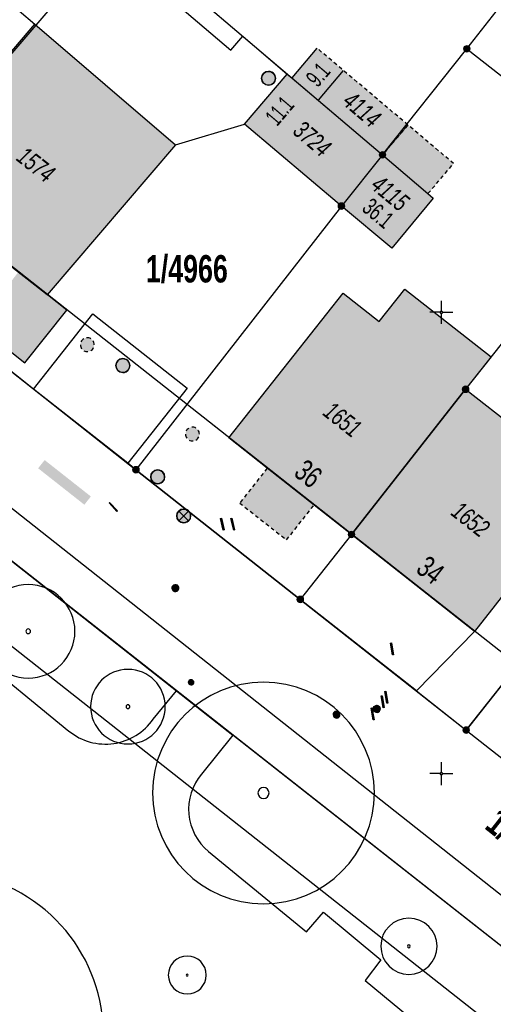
# Model space of a CAD drawing. Header units: metres. Extents: x 2695560 to 2696939, y 1260491 to 1262050.
# Tile 631 of 656: x 2696103 to 2696129, y 1261062 to 1261116. Entities that reach past the tile are written whole.
import ezdxf

# ---------------------------------------------------------------- set-up
doc = ezdxf.new("R2010")
doc.units = ezdxf.units.M
doc.linetypes.add('AUSGEZOGEN', pattern=[0])
doc.linetypes.add('VERDECKT2_S2', pattern=[0.36, 0.2, -0.16])
for name, color, linetype in [('XR$1$AV_Flächen (EO)', 7, 'AUSGEZOGEN'), ('XR$1$AV_Gebäudeflächen (BB)', 7, 'AUSGEZOGEN'), ('XR$1$AV_Gebäudeflächen (EO)', 7, 'AUSGEZOGEN'), ('XR$1$AV_Grenzpunkte', 7, 'AUSGEZOGEN'), ('XR$1$AV_Grundstück-Nr.', 7, 'AUSGEZOGEN'), ('XR$1$AV_Haus-Nr.', 7, 'AUSGEZOGEN'), ('XR$1$AV_Koordinatennetzpunkte', 7, 'AUSGEZOGEN'), ('XR$1$AV_Linien (BB)', 7, 'AUSGEZOGEN'), ('XR$1$AV_Linien (EO)', 7, 'AUSGEZOGEN'), ('XR$1$AV_Versicherung-Nr.', 7, 'AUSGEZOGEN'), ('XR$1$AW_LK_Schachtdeckel', 24, 'AUSGEZOGEN'), ('XR$1$AW_LK_Zwischenpunkt', 24, 'AUSGEZOGEN'), ('XR$1$EW_LK_Knoten', 1, 'AUSGEZOGEN'), ('XR$1$GA_LK_Absperrarmatur', 32, 'AUSGEZOGEN'), ('XR$1$GA_LK_Rohrleitungsteil', 32, 'AUSGEZOGEN'), ('XR$1$GR_Baum', 94, 'AUSGEZOGEN'), ('XR$1$Liegenschaftsgrenzen', 7, 'AUSGEZOGEN'), ('XR$1$PFAV', 255, 'AUSGEZOGEN'), ('XR$1$PFAW', 255, 'AUSGEZOGEN'), ('XR$1$PFEW', 255, 'AUSGEZOGEN'), ('XR$1$PFGA', 255, 'AUSGEZOGEN'), ('XR$1$PFWA', 255, 'AUSGEZOGEN'), ('XR$1$RAEW', 8, 'AUSGEZOGEN'), ('XR$1$RP_Abstandslinie', 7, 'AUSGEZOGEN'), ('XR$1$WA_LK_Absperrarmatur', 171, 'AUSGEZOGEN'), ('XR$1$WA_LK_Rohrleitungsteil', 171, 'AUSGEZOGEN')]:
    doc.layers.add(name, color=color, linetype=linetype)
doc.styles.add('ARIAL', font='arial.ttf')

# ---------------------------------------------------------------- blocks, each defined once
blk = doc.blocks.new('COMPLEXOBJECT_30')
at = {"layer": 'XR$1$AV_Linien (BB)', "color": 7, "linetype": 'AUSGEZOGEN', "transparency": 33554687}
for p, q in [((6071.351, 11085.468), (6072.466, 11084.499)), ((6109.39, 11077.952), (6110.651, 11079.489))]:
    blk.add_line(p, q, dxfattribs=at)
blk.add_lwpolyline([(6076.422, 11084.772), (6080.035, 11089.091), (6079.057, 11089.912), (6084.113, 11096.081), (6090.255, 11091.07), (6089.425, 11090.048), (6096.374, 11084.246), (6097.214, 11085.277), (6100.208, 11082.696), (6099.432, 11081.709), (6104.828, 11077.301)], dxfattribs=at)
for centre, radius, start, end in [((6074.321, 11086.414), 2.666, 225.9066, 321.9887), ((6106.809, 11079.729), 3.134, 230.7945, 325.4481)]:
    blk.add_arc(centre, radius, start, end, dxfattribs=at)
blk = doc.blocks.new('COMPLEXOBJECT_219')
at = {"layer": 'XR$1$AV_Linien (BB)', "color": 7, "linetype": 'AUSGEZOGEN', "transparency": 33554687}
blk.add_line((6087.55, 11097.66), (6110.651, 11079.489), dxfattribs=at)
blk.add_arc((6084.725, 11094.156), 4.501, 51.1256, 140.151, dxfattribs=at)
blk = doc.blocks.new('COMPLEXOBJECT_252')
at = {"layer": 'XR$1$AV_Linien (BB)', "color": 7, "linetype": 'AUSGEZOGEN', "transparency": 33554687}
blk.add_line((6113.716, 11077.078), (6112.011, 11074.972), dxfattribs=at)
blk.add_lwpolyline([(6112.388, 11070.782), (6117.703, 11066.42), (6118.624, 11067.495), (6121.735, 11064.904), (6120.876, 11063.783), (6127.667, 11058.163), (6128.488, 11059.158), (6132.808, 11055.599), (6129.614, 11051.726), (6132.013, 11050.02), (6138.128, 11057.875)], dxfattribs=at)
blk.add_arc((6114.275, 11073.064), 2.961, 139.877, 230.4059, dxfattribs=at)
blk = doc.blocks.new('COMPLEXOBJECT_275')
at = {"layer": 'XR$1$AV_Linien (BB)', "color": 7, "linetype": 'AUSGEZOGEN', "transparency": 33554687}
for centre, radius, start, end in [((6097.898, 11060.873), 8.785, 261.0901, 230.451), ((6097.887, 11060.849), 8.759, 230.4055, 261.1357)]:
    blk.add_arc(centre, radius, start, end, dxfattribs=at)
blk = doc.blocks.new('COMPLEXOBJECT_373')
at = {"layer": 'XR$1$AV_Linien (BB)', "color": 7, "linetype": 'AUSGEZOGEN', "transparency": 33554687}
blk.add_line((6102.915, 11095.837), (6092.31, 11104.19), dxfattribs=at)
blk.add_arc((6095.101, 11107.718), 4.499, 145.5982, 231.6571, dxfattribs=at)
blk = doc.blocks.new('COMPLEXOBJECT_741')
at = {"layer": 'XR$1$AV_Linien (BB)', "color": 7, "linetype": 'AUSGEZOGEN', "transparency": 33554687}
blk.add_lwpolyline([(6088.704, 11099.658), (6147.236, 11053.415), (6148.646, 11053.193), (6191.449, 11019.447)], dxfattribs=at)
blk = doc.blocks.new('COMPLEXOBJECT_1281')
at = {"layer": 'XR$1$Liegenschaftsgrenzen', "color": 7, "linetype": 'AUSGEZOGEN', "transparency": 33554687}
blk.add_line((6092.31, 11104.19), (6108.46, 11091.47), dxfattribs=at)
blk.add_arc((6095.101, 11107.718), 4.499, 145.5982, 231.6571, dxfattribs=at)
blk = doc.blocks.new('COMPLEXOBJECT_1289')
at = {"layer": 'XR$1$Liegenschaftsgrenzen', "color": 7, "linetype": 'AUSGEZOGEN', "transparency": 33554687}
blk.add_lwpolyline([(6149.759, 11049.766), (6134.64, 11060.62), (6087.55, 11097.66)], dxfattribs=at)
blk = doc.blocks.new('COMPLEXOBJECT_1290')
at = {"layer": 'XR$1$Liegenschaftsgrenzen', "color": 7, "linetype": 'AUSGEZOGEN', "transparency": 33554687}
blk.add_line((6091.68, 11110.64), (6103.32, 11124.26), dxfattribs=at)
blk.add_arc((6094.876, 11107.891), 4.215, 139.3009, 145.8101, dxfattribs=at)
blk = doc.blocks.new('BAV15')
at = {"layer": 'XR$1$PFAV', "transparency": 33554687}
blk.add_hatch(color=7, dxfattribs=at).paths.add_polyline_path([(0.5, 0), (0.49, 0.1), (0.46, 0.2), (0.41, 0.29), (0.34, 0.36), (0.26, 0.42), (0.17, 0.47), (0.08, 0.49), (-0.03, 0.5), (-0.13, 0.48), (-0.22, 0.45), (-0.31, 0.4), (-0.38, 0.33), (-0.44, 0.24), (-0.48, 0.15), (-0.5, 0.05), (-0.5, -0.05), (-0.48, -0.15), (-0.44, -0.24), (-0.38, -0.33), (-0.31, -0.4), (-0.22, -0.45), (-0.13, -0.48), (-0.03, -0.5), (0.08, -0.49), (0.17, -0.47), (0.26, -0.42), (0.34, -0.36), (0.41, -0.29), (0.46, -0.2), (0.49, -0.1)])
at = {"color": 7, "transparency": 33554687}
for start, end in [(90, 270), (270, 90)]:
    blk.add_arc((0, 0), 0.5, start, end, dxfattribs=at)
at = {"layer": 'XR$1$PFAV', "transparency": 33554687}
blk.add_circle((0, 0), 0.5, dxfattribs=at)
blk = doc.blocks.new('BAV2041')
at = {"color": 7, "transparency": 33554687}
for p, q in [((0, 0.5), (0, 0.05)), ((-0.05, 0), (-0.5, 0)), ((0.05, 0), (0.5, 0)), ((0, -0.05), (0, -0.5))]:
    blk.add_line(p, q, dxfattribs=at)
blk.add_circle((0, 0), 0.05, dxfattribs=at)
for start, end in [(90, 270), (270, 90)]:
    blk.add_arc((0, 0), 0.05, start, end, dxfattribs=at)
blk = doc.blocks.new('WBGR1')
at = {"color": 94, "transparency": 33554687}
for radius, start, end in [(1, 90, 270), (1, 270, 90), (0.05, 90, 270), (0.05, 270, 90)]:
    blk.add_arc((0, 0), radius, start, end, dxfattribs=at)
blk = doc.blocks.new('BAW2092')
at = {"true_color": 0x000000, "transparency": 33554687}
blk.add_hatch(color=18, dxfattribs=at).paths.add_polyline_path([(-0.03, 0.5), (-0.03, -0.5), (0.03, -0.5), (0.03, 0.5)])
at = {"transparency": 33554687}
blk.add_lwpolyline([(-0.03, 0.5), (0.03, 0.5), (0.03, -0.5), (-0.03, -0.5), (-0.03, 0.5)], close=True, dxfattribs=at)
blk = doc.blocks.new('BAW2095')
at = {"layer": 'XR$1$PFAW', "lineweight": 25, "transparency": 33554687}
blk.add_hatch(color=7, dxfattribs=at).paths.add_polyline_path([(0.497, 0.005), (0.487, 0.106), (0.457, 0.202), (0.408, 0.291), (0.342, 0.368), (0.262, 0.429), (0.171, 0.474), (0.073, 0.499), (-0.028, 0.505), (-0.128, 0.489), (-0.223, 0.454), (-0.309, 0.401), (-0.382, 0.331), (-0.44, 0.248), (-0.48, 0.155), (-0.5, 0.056), (-0.5, -0.045), (-0.48, -0.145), (-0.44, -0.237), (-0.382, -0.321), (-0.309, -0.39), (-0.223, -0.444), (-0.128, -0.479), (-0.028, -0.494), (0.073, -0.489), (0.171, -0.464), (0.262, -0.419), (0.342, -0.357), (0.408, -0.28), (0.457, -0.192), (0.487, -0.095)])
at = {"lineweight": 25, "transparency": 33554687}
for centre, radius, start, end in [((-0.002, 0.002), 0.5, 180.05205, 215.91205), ((0, 0), 0.504, 120.12713, 155.91328), ((-0.003, 0.002), 0.501, 60.02854, 95.96986), ((-0.014, -0.001), 0.511, 0.41441, 35.56352), ((-0.006, -0.008), 0.488, 239.68027, 276.58991), ((-0.003, 0.005), 0.501, 300.03838, 335.76066)]:
    blk.add_arc(centre, radius, start, end, dxfattribs=at)
blk = doc.blocks.new('BAW2088')
at = {"layer": 'XR$1$PFAW', "transparency": 33554687}
blk.add_hatch(color=253, dxfattribs=at).paths.add_polyline_path([(0.51, 0), (0.5, 0.101), (0.47, 0.197), (0.421, 0.286), (0.355, 0.362), (0.275, 0.424), (0.184, 0.469), (0.086, 0.494), (-0.015, 0.499), (-0.115, 0.484), (-0.21, 0.449), (-0.296, 0.395), (-0.369, 0.326), (-0.427, 0.243), (-0.467, 0.15), (-0.487, 0.051), (-0.487, -0.051), (-0.467, -0.15), (-0.427, -0.243), (-0.369, -0.326), (-0.296, -0.395), (-0.21, -0.449), (-0.115, -0.484), (-0.015, -0.499), (0.086, -0.494), (0.184, -0.469), (0.275, -0.424), (0.355, -0.362), (0.421, -0.286), (0.47, -0.197), (0.5, -0.101)])
at = {"transparency": 33554687}
for start, end in [(91.19481, 268.80519), (268.80519, 91.19481)]:
    blk.add_arc((0.01, 0), 0.5, start, end, dxfattribs=at)
at = {"layer": 'XR$1$PFAW', "transparency": 33554687}
blk.add_circle((0.01, 0), 0.5, dxfattribs=at)
blk = doc.blocks.new('BAW2082')
at = {"layer": 'XR$1$PFAW', "transparency": 33554687}
blk.add_hatch(color=7, dxfattribs=at).paths.add_polyline_path([(0.509, -0.003), (0.499, 0.098), (0.469, 0.194), (0.42, 0.283), (0.354, 0.359), (0.274, 0.421), (0.183, 0.466), (0.085, 0.491), (-0.016, 0.496), (-0.116, 0.481), (-0.211, 0.446), (-0.297, 0.392), (-0.37, 0.323), (-0.428, 0.24), (-0.468, 0.147), (-0.488, 0.047), (-0.488, -0.054), (-0.468, -0.153), (-0.428, -0.246), (-0.37, -0.329), (-0.297, -0.398), (-0.211, -0.452), (-0.116, -0.487), (-0.016, -0.502), (0.085, -0.497), (0.183, -0.472), (0.274, -0.427), (0.354, -0.366), (0.42, -0.289), (0.469, -0.2), (0.499, -0.104)])
at = {"transparency": 33554687}
for start, end in [(91.19481, 268.80519), (268.80519, 91.19481)]:
    blk.add_arc((0.01, 0), 0.5, start, end, dxfattribs=at)
at = {"layer": 'XR$1$PFAW', "transparency": 33554687}
blk.add_circle((0.009, -0.003), 0.5, dxfattribs=at)
blk = doc.blocks.new('BWA2013')
at = {"true_color": 0x000000, "transparency": 33554687}
blk.add_hatch(color=18, dxfattribs=at).paths.add_polyline_path([(-0.291, -0.409), (0.352, 0.357), (0.291, 0.409), (-0.352, -0.357)])
at = {"transparency": 33554687}
blk.add_lwpolyline([(-0.291, -0.409), (-0.352, -0.357), (0.291, 0.409), (0.352, 0.357), (-0.291, -0.409)], close=True, dxfattribs=at)
blk = doc.blocks.new('BWA965')
at = {"layer": 'XR$1$PFWA', "transparency": 33554687}
blk.add_hatch(color=7, dxfattribs=at).paths.add_polyline_path([(0, 0.5), (-0.05, 0.5), (-0.1, 0.49), (-0.15, 0.48), (-0.2, 0.46), (-0.24, 0.44), (-0.29, 0.41), (-0.33, 0.38), (-0.36, 0.34), (-0.4, 0.31), (-0.42, 0.26), (-0.45, 0.22), (-0.47, 0.17), (-0.48, 0.13), (-0.49, 0.08), (-0.5, 0.03), (-0.5, -0.03), (-0.49, -0.08), (-0.48, -0.13), (-0.47, -0.17), (-0.45, -0.22), (-0.42, -0.26), (-0.4, -0.31), (-0.36, -0.34), (-0.33, -0.38), (-0.29, -0.41), (-0.24, -0.44), (-0.2, -0.46), (-0.15, -0.48), (-0.1, -0.49), (-0.05, -0.5), (0, -0.5), (0.05, -0.5), (0.1, -0.49), (0.15, -0.48), (0.2, -0.46), (0.24, -0.44), (0.29, -0.41), (0.33, -0.38), (0.36, -0.34), (0.4, -0.31), (0.42, -0.26), (0.45, -0.22), (0.47, -0.17), (0.48, -0.13), (0.49, -0.08), (0.5, -0.03), (0.5, 0.03), (0.49, 0.08), (0.48, 0.13), (0.47, 0.17), (0.45, 0.22), (0.42, 0.26), (0.4, 0.31), (0.36, 0.34), (0.33, 0.38), (0.29, 0.41), (0.24, 0.44), (0.2, 0.46), (0.15, 0.48), (0.1, 0.49), (0.05, 0.5)])
at = {"transparency": 33554687}
blk.add_line((0, 0.5), (0, -0.5), dxfattribs=at)
for start, end in [(90, 270), (270, 90)]:
    blk.add_arc((0, 0), 0.5, start, end, dxfattribs=at)
blk = doc.blocks.new('BGA2013')
at = {"transparency": 33554687}
blk.add_hatch(color=36, dxfattribs=at).paths.add_polyline_path([(-0.291, -0.409), (0.352, 0.357), (0.291, 0.409), (-0.352, -0.357)])
at = {"color": 32, "transparency": 33554687}
blk.add_lwpolyline([(-0.291, -0.409), (-0.352, -0.357), (0.291, 0.409), (0.352, 0.357), (-0.291, -0.409)], close=True, dxfattribs=at)
blk = doc.blocks.new('BGA965')
at = {"layer": 'XR$1$PFGA', "transparency": 33554687}
blk.add_hatch(color=7, dxfattribs=at).paths.add_polyline_path([(0.5, 0), (0.49, 0.1), (0.46, 0.2), (0.41, 0.29), (0.34, 0.36), (0.26, 0.42), (0.17, 0.47), (0.08, 0.49), (-0.03, 0.5), (-0.13, 0.48), (-0.22, 0.45), (-0.31, 0.4), (-0.38, 0.33), (-0.44, 0.24), (-0.48, 0.15), (-0.5, 0.05), (-0.5, -0.05), (-0.48, -0.15), (-0.44, -0.24), (-0.38, -0.33), (-0.31, -0.4), (-0.22, -0.45), (-0.13, -0.48), (-0.03, -0.5), (0.08, -0.49), (0.17, -0.47), (0.26, -0.42), (0.34, -0.36), (0.41, -0.29), (0.46, -0.2), (0.49, -0.1)])
at = {"color": 32, "transparency": 33554687}
blk.add_line((0, 0.5), (0, -0.5), dxfattribs=at)
for start, end in [(90, 270), (270, 90)]:
    blk.add_arc((0, 0), 0.5, start, end, dxfattribs=at)
at = {"layer": 'XR$1$PFGA', "transparency": 33554687}
blk.add_circle((0, 0), 0.5, dxfattribs=at)
blk = doc.blocks.new('BEWLP2549_S')
at = {"layer": 'XR$1$PFEW', "transparency": 33554687}
blk.add_hatch(color=7, dxfattribs=at).paths.add_polyline_path([(0.5, 0), (0.49, 0.101), (0.459, 0.197), (0.41, 0.286), (0.344, 0.362), (0.264, 0.424), (0.174, 0.469), (0.076, 0.494), (-0.025, 0.499), (-0.125, 0.484), (-0.22, 0.449), (-0.306, 0.395), (-0.379, 0.326), (-0.437, 0.243), (-0.477, 0.15), (-0.497, 0.051), (-0.497, -0.051), (-0.477, -0.15), (-0.437, -0.243), (-0.379, -0.326), (-0.306, -0.395), (-0.22, -0.449), (-0.125, -0.484), (-0.025, -0.499), (0.076, -0.494), (0.174, -0.469), (0.264, -0.424), (0.344, -0.362), (0.41, -0.286), (0.459, -0.197), (0.49, -0.101)])
at = {"color": 1, "transparency": 33554687}
for p, q in [((0.354, -0.354), (-0.354, 0.354)), ((-0.354, -0.354), (0.354, 0.354))]:
    blk.add_line(p, q, dxfattribs=at)
for start, end in [(91.38095, 268.61905), (268.61905, 91.38095)]:
    blk.add_arc((0, 0), 0.5, start, end, dxfattribs=at)
at = {"layer": 'XR$1$PFEW', "transparency": 33554687}
blk.add_circle((0, 0), 0.5, dxfattribs=at)
blk = doc.blocks.new('BEW957')
at = {"layer": 'XR$1$RAEW', "transparency": 33554687}
blk.add_hatch(color=1, dxfattribs=at).paths.add_polyline_path([(-0.5, 0), (-0.5, -0.05), (-0.49, -0.1), (-0.48, -0.15), (-0.46, -0.2), (-0.44, -0.24), (-0.41, -0.29), (-0.38, -0.33), (-0.34, -0.36), (-0.31, -0.4), (-0.26, -0.42), (-0.22, -0.45), (-0.17, -0.47), (-0.13, -0.48), (-0.08, -0.49), (-0.03, -0.5), (0.03, -0.5), (0.08, -0.49), (0.13, -0.48), (0.17, -0.47), (0.22, -0.45), (0.26, -0.42), (0.31, -0.4), (0.34, -0.36), (0.38, -0.33), (0.41, -0.29), (0.44, -0.24), (0.46, -0.2), (0.48, -0.15), (0.49, -0.1), (0.5, -0.05), (0.5, 0), (0.5, 0.05), (0.49, 0.1), (0.48, 0.15), (0.46, 0.2), (0.44, 0.24), (0.41, 0.29), (0.38, 0.33), (0.34, 0.36), (0.31, 0.4), (0.26, 0.42), (0.22, 0.45), (0.17, 0.47), (0.13, 0.48), (0.08, 0.49), (0.03, 0.5), (-0.03, 0.5), (-0.08, 0.49), (-0.13, 0.48), (-0.17, 0.47), (-0.22, 0.45), (-0.26, 0.42), (-0.31, 0.4), (-0.34, 0.36), (-0.38, 0.33), (-0.41, 0.29), (-0.44, 0.24), (-0.46, 0.2), (-0.48, 0.15), (-0.49, 0.1), (-0.5, 0.05)])
at = {"color": 1, "transparency": 33554687}
for start, end in [(90, 180), (180, 270), (0, 90), (270, 0)]:
    blk.add_arc((0, 0), 0.5, start, end, dxfattribs=at)
at = {"layer": 'XR$1$RAEW', "color": 1, "transparency": 33554687}
blk.add_circle((0, 0), 0.5, dxfattribs=at)

msp = doc.modelspace()

# ---------------------------------------------------------------- hatches: boundary and pattern name
at = {"transparency": 33554687}
msp.add_hatch(color=7, dxfattribs=at).paths.add_polyline_path([(2696104.481, 1261091.802), (2696104.129, 1261091.355), (2696106.633, 1261089.382), (2696106.985, 1261089.829)])
at = {"layer": 'XR$1$AV_Gebäudeflächen (BB)', "true_color": 0xd2d2d2, "transparency": 33554687}
for points in [[(2696111.575, 1261108.886), (2696103.955, 1261115.42), (2696096.712, 1261106.943), (2696104.62, 1261100.756)], [(2696120.56, 1261105.57), (2696122.788, 1261108.344), (2696117.868, 1261112.526), (2696117.623, 1261112.72), (2696115.317, 1261110.006)], [(2696120.56, 1261105.57), (2696123.291, 1261103.289), (2696125.541, 1261105.995), (2696125.251, 1261106.242), (2696122.788, 1261108.344)], [(2696121.105, 1261087.77), (2696127.29, 1261095.64), (2696128.673, 1261097.402), (2696123.997, 1261101.072), (2696122.614, 1261099.31), (2696120.647, 1261100.854), (2696114.458, 1261093.002), (2696116.54, 1261091.363), (2696119.078, 1261089.365)], [(2696127.29, 1261095.64), (2696121.105, 1261087.77), (2696127.777, 1261082.517), (2696133.936, 1261090.42)]]:
    msp.add_hatch(color=254, dxfattribs=at).paths.add_polyline_path(points)
at = {"layer": 'XR$1$AV_Gebäudeflächen (EO)', "true_color": 0xebebeb, "transparency": 33554687}
for points in [[(2696117.868, 1261112.526), (2696122.788, 1261108.344), (2696124.161, 1261109.969), (2696119.234, 1261114.133)], [(2696122.788, 1261108.344), (2696125.251, 1261106.242), (2696126.642, 1261107.872), (2696124.161, 1261109.969)], [(2696103.052, 1261101.983), (2696100.815, 1261099.123), (2696103.407, 1261097.08), (2696105.675, 1261099.93), (2696104.718, 1261100.679)], [(2696115.053, 1261089.473), (2696117.591, 1261087.475), (2696119.078, 1261089.365), (2696116.54, 1261091.363)]]:
    msp.add_hatch(color=7, dxfattribs=at).paths.add_polyline_path(points)

# ---------------------------------------------------------------- linework, layer by layer
at = {"layer": 'XR$1$AV_Flächen (EO)', "color": 7, "linetype": 'AUSGEZOGEN', "transparency": 33554687}
for p, q in [((2696119.234, 1261114.133), (2696117.868, 1261112.526)), ((2696117.868, 1261112.526), (2696122.788, 1261108.344)), ((2696122.788, 1261108.344), (2696125.251, 1261106.242)), ((2696119.078, 1261089.365), (2696116.54, 1261091.363))]:
    msp.add_line(p, q, dxfattribs=at)
at = {"layer": 'XR$1$AV_Flächen (EO)', "color": 7, "linetype": 'VERDECKT2_S2', "transparency": 33554687}
msp.add_line((2696116.54, 1261091.363), (2696115.053, 1261089.473), dxfattribs=at)
for points in [[(2696122.788, 1261108.344), (2696124.161, 1261109.969), (2696119.234, 1261114.133)], [(2696125.251, 1261106.242), (2696126.642, 1261107.872), (2696124.161, 1261109.969), (2696122.788, 1261108.344)], [(2696115.053, 1261089.473), (2696117.591, 1261087.475), (2696119.078, 1261089.365)]]:
    msp.add_lwpolyline(points, dxfattribs=at)
at = {"layer": 'XR$1$AV_Flächen (EO)', "color": 7, "linetype": 'AUSGEZOGEN', "transparency": 33554687}
msp.add_lwpolyline([(2696100.815, 1261099.123), (2696103.407, 1261097.08), (2696105.675, 1261099.93), (2696104.718, 1261100.679), (2696103.052, 1261101.983)], dxfattribs=at)
at = {"layer": 'XR$1$AV_Linien (BB)', "color": 7, "linetype": 'AUSGEZOGEN', "transparency": 33554687}
for p, q in [((2696099.882, 1261118.912), (2696103.955, 1261115.42)), ((2696103.955, 1261115.42), (2696111.575, 1261108.886)), ((2696115.317, 1261110.006), (2696117.623, 1261112.72)), ((2696111.575, 1261108.886), (2696115.317, 1261110.006)), ((2696120.56, 1261105.57), (2696115.317, 1261110.006)), ((2696122.788, 1261108.344), (2696120.56, 1261105.57)), ((2696108.991, 1261091.626), (2696103.885, 1261095.647)), ((2696121.105, 1261087.77), (2696127.29, 1261095.64)), ((2696127.29, 1261095.64), (2696133.936, 1261090.42)), ((2696127.32, 1261077.17), (2696138.438, 1261091.238)), ((2696133.936, 1261090.42), (2696127.777, 1261082.517)), ((2696127.777, 1261082.517), (2696121.105, 1261087.77)), ((2696127.777, 1261082.517), (2696124.633, 1261079.286)), ((2696111.621, 1261079.299), (2696114.686, 1261076.888)), ((2696124.633, 1261079.286), (2696127.32, 1261077.17)), ((2696127.32, 1261077.17), (2696138.2, 1261068.58))]:
    msp.add_line(p, q, dxfattribs=at)
for points in [[(2696103.207, 1261122.802), (2696107.99, 1261119.482), (2696110.718, 1261117.314), (2696114.567, 1261114.027), (2696115.211, 1261114.785), (2696117.623, 1261112.72)], [(2696111.575, 1261108.886), (2696104.62, 1261100.756), (2696096.712, 1261106.943), (2696103.955, 1261115.42)], [(2696117.623, 1261112.72), (2696117.868, 1261112.526), (2696122.788, 1261108.344)], [(2696122.788, 1261108.344), (2696125.251, 1261106.242), (2696125.541, 1261105.995), (2696123.291, 1261103.289), (2696120.56, 1261105.57)], [(2696121.105, 1261087.77), (2696119.078, 1261089.365), (2696116.54, 1261091.363), (2696114.458, 1261093.002), (2696120.647, 1261100.854), (2696122.614, 1261099.31), (2696123.997, 1261101.072), (2696128.673, 1261097.402), (2696127.29, 1261095.64)], [(2696103.885, 1261095.647), (2696107.1, 1261099.725), (2696112.204, 1261095.701), (2696108.991, 1261091.626)], [(2696124.633, 1261079.286), (2696118.33, 1261084.25), (2696109.43, 1261091.28), (2696108.991, 1261091.626)], [(2696139.098, 1261057.685), (2696135.61, 1261060.43), (2696114.686, 1261076.888)]]:
    msp.add_lwpolyline(points, dxfattribs=at)
at = {"layer": 'XR$1$AV_Linien (EO)', "color": 7, "linetype": 'AUSGEZOGEN', "transparency": 33554687}
msp.add_line((2696120.662, 1261112.926), (2696119.293, 1261111.315), dxfattribs=at)
at = {"layer": 'XR$1$Liegenschaftsgrenzen', "color": 7, "linetype": 'AUSGEZOGEN', "transparency": 33554687}
for p, q in [((2696127.357, 1261114.095), (2696137.98, 1261127.68)), ((2696104.29, 1261124.07), (2696122.788, 1261108.344)), ((2696122.788, 1261108.344), (2696127.357, 1261114.095)), ((2696127.357, 1261114.095), (2696136.31, 1261107.05)), ((2696145.32, 1261099.98), (2696127.32, 1261077.17)), ((2696109.43, 1261091.28), (2696118.33, 1261084.25)), ((2696118.33, 1261084.25), (2696127.32, 1261077.17)), ((2696127.32, 1261077.17), (2696138.2, 1261068.58))]:
    msp.add_line(p, q, dxfattribs=at)
for points in [[(2696122.788, 1261108.344), (2696120.56, 1261105.57), (2696109.43, 1261091.28)], [(2696136.31, 1261107.05), (2696127.29, 1261095.64), (2696121.105, 1261087.77), (2696118.33, 1261084.25)]]:
    msp.add_lwpolyline(points, dxfattribs=at)
at = {"layer": 'XR$1$RP_Abstandslinie', "color": 7, "linetype": 'AUSGEZOGEN', "transparency": 33554687}
msp.add_lwpolyline([(2696122.02, 1261136.41), (2696096.78, 1261106.97), (2696130.62, 1261080.3), (2696161.25, 1261056.15), (2696198.07, 1261027.13), (2696221.59, 1261061.91), (2696244.08, 1261095.12), (2696211.17, 1261117.59), (2696178.13, 1261140.14), (2696144.73, 1261162.92), (2696122.02, 1261136.41)], close=True, dxfattribs=at)
msp.add_lwpolyline([(2696134.88, 1261056.31), (2696086.3, 1261094.61), (2696057.51, 1261061.02), (2696028.87, 1261027.61), (2696004.507, 1260999.152)], dxfattribs=at)

# ---------------------------------------------------------------- block references
at = {"layer": 'XR$1$AV_Grenzpunkte', "color": 7, "linetype": 'AUSGEZOGEN', "lineweight": -3, "transparency": 33554687, "xscale": 0.3249999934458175, "yscale": 0.3249999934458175}
for p in [(2696127.357, 1261114.095), (2696122.788, 1261108.344), (2696120.56, 1261105.57), (2696127.29, 1261095.64), (2696109.43, 1261091.28), (2696121.105, 1261087.77), (2696118.33, 1261084.25), (2696127.32, 1261077.17)]:
    msp.add_blockref('BAV15', p, dxfattribs=at)
at = {"layer": 'XR$1$AV_Koordinatennetzpunkte', "color": 7, "linetype": 'AUSGEZOGEN', "lineweight": -3, "transparency": 33554687, "xscale": 1.25, "yscale": 1.25}
for p in [(2696125.97, 1261099.81), (2696125.97, 1261074.81)]:
    msp.add_blockref('BAV2041', p, dxfattribs=at)
at = {"layer": 'XR$1$AV_Linien (BB)', "color": 7, "linetype": 'AUSGEZOGEN', "lineweight": -3, "transparency": 33554687}
for name in ['COMPLEXOBJECT_373', 'COMPLEXOBJECT_741', 'COMPLEXOBJECT_219', 'COMPLEXOBJECT_30', 'COMPLEXOBJECT_252', 'COMPLEXOBJECT_275']:
    msp.add_blockref(name, (2690000.97, 1249999.81), dxfattribs=at)
at = {"layer": 'XR$1$AW_LK_Schachtdeckel', "color": 24, "linetype": 'AUSGEZOGEN', "lineweight": -3, "transparency": 33554687}
for name, p, xscale, yscale in [('BAW2082', (2696116.604, 1261112.495), 0.7499999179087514, 0.7499999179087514), ('BAW2088', (2696108.709, 1261096.922), 0.7578193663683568, 0.7578193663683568), ('BAW2082', (2696110.597, 1261090.892), 0.7499999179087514, 0.7499999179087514)]:
    msp.add_blockref(name, p, dxfattribs=dict(at, xscale=xscale, yscale=yscale))
at = {"layer": 'XR$1$AW_LK_Zwischenpunkt', "color": 24, "linetype": 'AUSGEZOGEN', "lineweight": -3, "transparency": 33554687, "xscale": 0.7499999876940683, "yscale": 0.7499999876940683}
for p in [(2696106.792, 1261098.05), (2696112.492, 1261093.209)]:
    msp.add_blockref('BAW2095', p, dxfattribs=at)
at = {"layer": 'XR$1$AW_LK_Zwischenpunkt', "color": 24, "linetype": 'AUSGEZOGEN', "lineweight": -3, "transparency": 33554687, "xscale": 0.6249999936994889, "yscale": 0.6249999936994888, "rotation": 42.56590080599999}
msp.add_blockref('BAW2092', (2696108.195, 1261089.26), dxfattribs=at)
at = {"layer": 'XR$1$EW_LK_Knoten', "color": 1, "linetype": 'AUSGEZOGEN', "lineweight": -3, "transparency": 33554687}
for name, p, xscale, yscale in [('BEWLP2549_S', (2696112.016, 1261088.774), 0.749999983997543, 0.749999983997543), ('BEW957', (2696112.417, 1261079.758), 0.2749999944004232, 0.2749999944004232)]:
    msp.add_blockref(name, p, dxfattribs=dict(at, xscale=xscale, yscale=yscale))
at = {"layer": 'XR$1$EW_LK_Knoten', "color": 1, "linetype": 'AUSGEZOGEN', "lineweight": -3, "transparency": 33554687, "xscale": 0.2749999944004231, "yscale": 0.2749999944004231, "rotation": 83.727}
msp.add_blockref('BEW957', (2696112.417, 1261079.758), dxfattribs=at)
at = {"layer": 'XR$1$GA_LK_Absperrarmatur', "color": 32, "linetype": 'AUSGEZOGEN', "lineweight": -3, "transparency": 33554687, "xscale": 0.3749999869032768, "yscale": 0.3749999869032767, "rotation": 50.51610000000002}
msp.add_blockref('BGA965', (2696122.472, 1261078.311), dxfattribs=at)
at = {"layer": 'XR$1$GA_LK_Rohrleitungsteil', "color": 32, "linetype": 'AUSGEZOGEN', "lineweight": -3, "transparency": 33554687, "yscale": 0.6499999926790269}
for p, xscale, rotation in [((2696114.676, 1261088.328), 0.6499999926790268, 233.3276999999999), ((2696122.994, 1261078.944), 0.6499999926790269, 50.51609999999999), ((2696122.797, 1261078.704), 0.6499999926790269, 50.51609999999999), ((2696122.25, 1261078.041), 0.6499999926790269, 50.51609999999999)]:
    msp.add_blockref('BGA2013', p, dxfattribs=dict(at, xscale=xscale, rotation=rotation))
at = {"layer": 'XR$1$GR_Baum', "color": 94, "linetype": 'AUSGEZOGEN', "lineweight": -3, "transparency": 33554687}
for p, xscale, yscale in [((2696103.591, 1261082.519), 2.531872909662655, 2.531872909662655), ((2696108.995, 1261078.436), 2.020948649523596, 2.020948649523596), ((2696116.34, 1261073.76), 6.006992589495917, 6.006992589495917), ((2696124.217, 1261065.448), 1.523822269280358, 1.523822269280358), ((2696112.209, 1261063.89), 1.027451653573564, 1.027451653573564)]:
    msp.add_blockref('WBGR1', p, dxfattribs=dict(at, xscale=xscale, yscale=yscale))
at = {"layer": 'XR$1$Liegenschaftsgrenzen', "color": 7, "linetype": 'AUSGEZOGEN', "lineweight": -3, "transparency": 33554687}
for name in ['COMPLEXOBJECT_1290', 'COMPLEXOBJECT_1281', 'COMPLEXOBJECT_1289']:
    msp.add_blockref(name, (2690000.97, 1249999.81), dxfattribs=at)
at = {"layer": 'XR$1$WA_LK_Absperrarmatur', "color": 171, "linetype": 'AUSGEZOGEN', "lineweight": -3, "transparency": 33554687, "yscale": 0.3749999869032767}
for p, xscale, rotation in [((2696111.564, 1261084.861), 0.3749999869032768, 53.703857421), ((2696120.293, 1261078.002), 0.3749999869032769, 49.881591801)]:
    msp.add_blockref('BWA965', p, dxfattribs=dict(at, xscale=xscale, rotation=rotation))
at = {"layer": 'XR$1$WA_LK_Rohrleitungsteil', "color": 171, "linetype": 'AUSGEZOGEN', "lineweight": -3, "transparency": 33554687, "xscale": 0.6499999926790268, "yscale": 0.6499999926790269}
for p, rotation in [((2696114.111, 1261088.329), 53.70336914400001), ((2696123.296, 1261081.565), 49.880615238)]:
    msp.add_blockref('BWA2013', p, dxfattribs=dict(at, rotation=rotation))

# ---------------------------------------------------------------- texts
at = {"layer": 'XR$1$AV_Grundstück-Nr.', "color": 7, "transparency": 33554687, "insert": (2696112.186, 1261102.148), "char_height": 1.48491, "width": 4.98214, "attachment_point": 5, "style": 'ARIAL'}
msp.add_mtext('\\A1;{\\fArial|i0|b1;\\H1.484908;\\W0.700000;\\C7;1/4966}\\P', dxfattribs=at)
at = {"layer": 'XR$1$AV_Grundstück-Nr.', "color": 7, "transparency": 33554687, "insert": (2696130.453, 1261071.056), "char_height": 1.48491, "width": 4.98214, "attachment_point": 5, "rotation": 321.7077, "style": 'ARIAL'}
msp.add_mtext('\\A1;{\\fArial|i0|b1;\\H1.484908;\\W0.700000;\\C7;1/4965}\\P', dxfattribs=at)
at = {"layer": 'XR$1$AV_Haus-Nr.', "color": 7, "transparency": 33554687, "style": 'ARIAL'}
for s, insert, char_height, width, attachment_point, rotation in [('\\W0.64;9.1', (2696118.939, 1261113), 0.9297, 1.5135, 2, 49.6314), ('\\W0.60;11.1', (2696116.858, 1261111.033), 0.92968, 1.93056, 2, 49.6458), ('\\W0.66;36.1', (2696122.246, 1261104.813), 0.92968, 2.03566, 8, 320.1345), ('\\W0.70;36', (2696118.407, 1261090.596), 1.1621, 1.68109, 8, 321.7923), ('\\W0.70;34', (2696125.021, 1261085.372), 1.1621, 1.68109, 8, 321.7869)]:
    msp.add_mtext(s, dxfattribs=dict(at, insert=insert, char_height=char_height, width=width, attachment_point=attachment_point, rotation=rotation))
at = {"layer": 'XR$1$AV_Versicherung-Nr.', "color": 7, "transparency": 33554687, "char_height": 0.96842, "attachment_point": 5, "style": 'ARIAL'}
for s, insert, width, rotation in [('\\A1;{\\fArial|i1|b0;\\H0.968418;\\W0.700000;\\C7;4114}\\P', (2696121.677, 1261110.817), 2.44855, 319.6314), ('\\A1;{\\fArial|i1|b0;\\H0.968418;\\W0.700000;\\C7;3724}\\P', (2696118.976, 1261109.219), 2.46457, 319.7637), ('\\A1;{\\fArial|i1|b0;\\H0.968418;\\W0.700000;\\C7;1574}\\P', (2696104.006, 1261107.815), 2.45636, 321.9615), ('\\A1;{\\fArial|i1|b0;\\H0.968418;\\W0.700000;\\C7;4115}\\P', (2696123.201, 1261106.27), 2.44855, 320.1345), ('\\A1;{\\fArial|i1|b0;\\H0.968418;\\W0.700000;\\C7;1651}\\P', (2696120.624, 1261093.997), 2.44855, 321.7923), ('\\A1;{\\fArial|i1|b0;\\H0.968418;\\W0.700000;\\C7;1652}\\P', (2696127.561, 1261088.585), 2.45636, 321.7869)]:
    msp.add_mtext(s, dxfattribs=dict(at, insert=insert, width=width, rotation=rotation))

doc.saveas('drawing.dxf')
